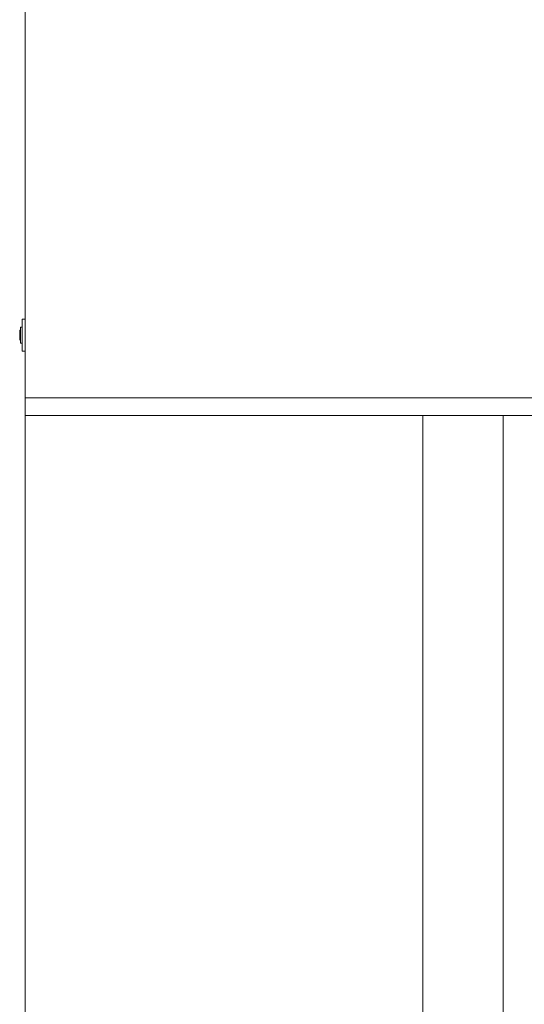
# Model space of a CAD drawing. Header units: millimetres. Extents: x 2 to 902, y -447 to 199.
# Tile 671 of 1056: x 27.622 to 28.25, y 161.433 to 162.659. Entities that reach past the tile are written whole.
import ezdxf

# ---------------------------------------------------------------- set-up
doc = ezdxf.new("R2010")
doc.units = ezdxf.units.MM
doc.header["$MEASUREMENT"] = 0
for name, color, linetype, lineweight in [('IFC-Elemento construtivo genérico-Contorno', 253, 'Continuous', 5), ('IFC-Laje-Contorno', 134, 'Continuous', 5), ('IFC-Parede-Contorno', 42, 'Continuous', 5), ('IFC-Porta-Contorno', 142, 'Continuous', 5)]:
    doc.layers.add(name, color=color, linetype=linetype, lineweight=lineweight)

msp = doc.modelspace()

# ---------------------------------------------------------------- linework, layer by layer
at = {"layer": 'IFC-Elemento construtivo genérico-Contorno', "color": 7, "lineweight": 5}
for p, q in [((27.6247, 162.2864), (27.6273, 162.2864)), ((27.6247, 162.2729), (27.6247, 162.2864)), ((27.6247, 162.2864), (27.626, 162.2864)), ((27.6247, 162.2599), (27.6247, 162.2864)), ((27.626, 162.2864), (27.6287, 162.2864)), ((27.6273, 162.2864), (27.6287, 162.2864)), ((27.6287, 162.2599), (27.6287, 162.2864)), ((27.6217, 162.2724), (27.6227, 162.2724)), ((27.6217, 162.2716), (27.6217, 162.2724)), ((27.6217, 162.2723), (27.6217, 162.2724)), ((27.6217, 162.2724), (27.6227, 162.2724)), ((27.6217, 162.2721), (27.6217, 162.2723)), ((27.6217, 162.2716), (27.6217, 162.2721)), ((27.6227, 162.2764), (27.6247, 162.2764)), ((27.6227, 162.2564), (27.6227, 162.2764)), ((27.6227, 162.2564), (27.6227, 162.2764)), ((27.6227, 162.2764), (27.6247, 162.2764)), ((27.6247, 162.2564), (27.6247, 162.2764)), ((27.6247, 162.2564), (27.6247, 162.2764)), ((27.6247, 162.2464), (27.6247, 162.2729)), ((27.6217, 162.2699), (27.6217, 162.2716)), ((27.6217, 162.271), (27.6217, 162.2716)), ((27.6217, 162.2703), (27.6217, 162.271)), ((27.6217, 162.2694), (27.6217, 162.2703)), ((27.6217, 162.2676), (27.6217, 162.2699)), ((27.6217, 162.2685), (27.6217, 162.2694)), ((27.6217, 162.2674), (27.6217, 162.2685)), ((27.6217, 162.2651), (27.6217, 162.2676)), ((27.6217, 162.2664), (27.6217, 162.2674)), ((27.6217, 162.2653), (27.6217, 162.2664)), ((27.6217, 162.2643), (27.6217, 162.2653)), ((27.6217, 162.2628), (27.6217, 162.2651)), ((27.6217, 162.2634), (27.6217, 162.2643)), ((27.6217, 162.2625), (27.6217, 162.2634)), ((27.6217, 162.2612), (27.6217, 162.2628)), ((27.6217, 162.2618), (27.6217, 162.2625)), ((27.6217, 162.2612), (27.6217, 162.2618)), ((27.6217, 162.2604), (27.6217, 162.2612)), ((27.6217, 162.2607), (27.6217, 162.2612)), ((27.6217, 162.2604), (27.6217, 162.2607)), ((27.6217, 162.2604), (27.6227, 162.2604)), ((27.6217, 162.2603), (27.6227, 162.2603)), ((27.6247, 162.2464), (27.6247, 162.2599)), ((27.6287, 162.2464), (27.6287, 162.2599)), ((27.6227, 162.2564), (27.6247, 162.2564)), ((27.6227, 162.2564), (27.6247, 162.2564)), ((27.6247, 162.2464), (27.626, 162.2464)), ((27.6247, 162.2464), (27.6273, 162.2464)), ((27.626, 162.2464), (27.6287, 162.2464)), ((27.6273, 162.2464), (27.6287, 162.2464))]:
    msp.add_line(p, q, dxfattribs=at)
at = {"layer": 'IFC-Laje-Contorno', "color": 7, "lineweight": 5}
for p, q in [((27.6287, 154.2729), (27.6287, 174.8714)), ((27.6287, 162.1884), (29.5071, 162.1884)), ((27.6287, 159.5664), (27.6287, 162.1664))]:
    msp.add_line(p, q, dxfattribs=at)
at = {"layer": 'IFC-Parede-Contorno', "color": 7, "lineweight": 5}
for p, q in [((27.6287, 162.1664), (27.6287, 167.5968)), ((27.6287, 162.1664), (28.0551, 162.1664)), ((28.0551, 162.1664), (28.6287, 162.1664))]:
    msp.add_line(p, q, dxfattribs=at)
at = {"layer": 'IFC-Porta-Contorno', "color": 7, "lineweight": 5}
for p, q in [((28.1238, 162.1664), (28.1788, 162.1664)), ((28.1238, 161.5814), (28.1238, 162.1664)), ((28.1788, 162.1664), (28.2238, 162.1664)), ((28.2238, 161.4514), (28.2238, 162.1664)), ((28.1238, 160.8664), (28.1238, 161.5814)), ((28.2238, 160.8664), (28.2238, 161.4514))]:
    msp.add_line(p, q, dxfattribs=at)

doc.saveas('drawing.dxf')
